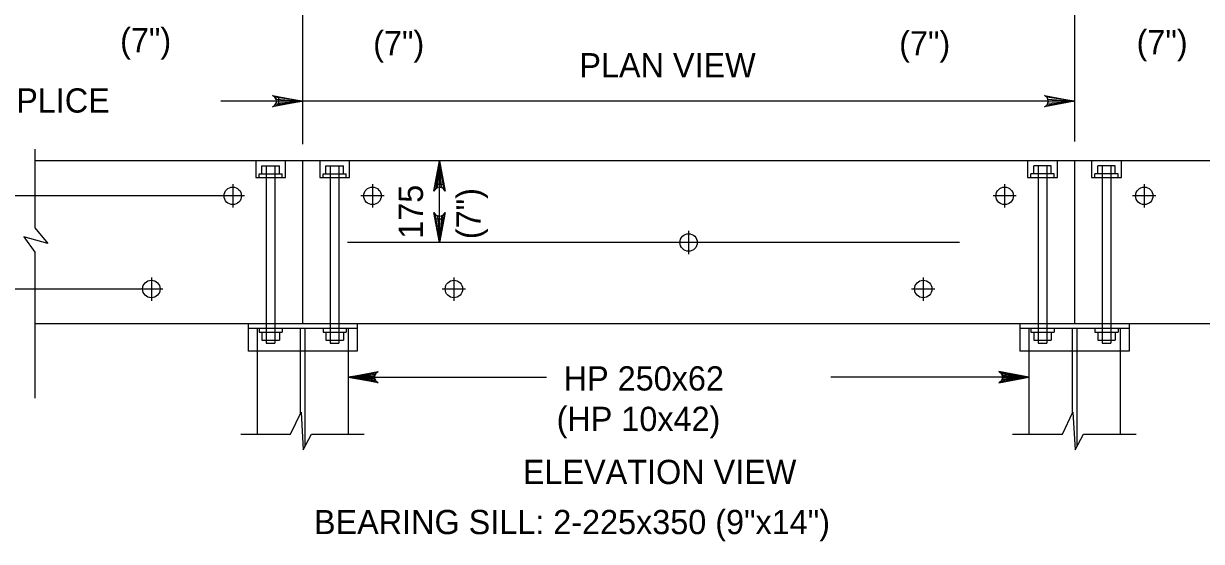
# Model space of a CAD drawing. Extents: x 635440 to 640306, y 296653 to 298484.
# Drawn here: x 639876.7 to 640022.7, y 298266.3 to 298330.4 of the extents above; entities that cross this region are included whole.
import ezdxf

# ---------------------------------------------------------------- set-up
doc = ezdxf.new("R2010")
doc.units = 0
for name, color, linetype in [('3', 7, 'Continuous'), ('4', 7, 'Continuous'), ('5', 7, 'Continuous')]:
    doc.layers.add(name, color=color, linetype=linetype)

msp = doc.modelspace()

# ---------------------------------------------------------------- linework, layer by layer
at = {"layer": '3'}
for p, q in [((639878.13, 298314.88), (639878.13, 298305.15)), ((640040.1, 298313.44), (639878.13, 298313.44)), ((639906.25, 298311.85), (639906.25, 298312.84)), ((639906.25, 298312.84), (639908.41, 298312.84)), ((639906.79, 298312.84), (639906.79, 298290.88)), ((639907.87, 298312.84), (639907.87, 298290.88)), ((639908.41, 298311.85), (639908.41, 298312.84)), ((639911.3, 298313.44), (639911.3, 298293.25)), ((639914.18, 298311.85), (639914.18, 298312.84)), ((639914.18, 298312.84), (639916.34, 298312.84)), ((639914.72, 298312.84), (639914.72, 298290.88)), ((639915.8, 298312.84), (639915.8, 298290.88)), ((639916.34, 298311.85), (639916.34, 298312.84)), ((640001.89, 298311.85), (640001.89, 298312.84)), ((640004.06, 298312.84), (640001.89, 298312.84)), ((640002.43, 298312.84), (640002.43, 298290.88)), ((640003.51, 298312.84), (640003.51, 298290.88)), ((640004.06, 298311.85), (640004.06, 298312.84)), ((640006.94, 298313.44), (640006.94, 298293.25)), ((640009.82, 298311.85), (640009.82, 298312.84)), ((640011.99, 298312.84), (640009.82, 298312.84)), ((640010.36, 298312.84), (640010.36, 298290.88)), ((640011.44, 298312.84), (640011.44, 298290.88)), ((640011.99, 298311.85), (640011.99, 298312.84)), ((639905.89, 298311.4), (639905.89, 298311.85)), ((639905.89, 298311.85), (639908.77, 298311.85)), ((639908.77, 298311.4), (639908.77, 298311.85)), ((639913.82, 298311.4), (639913.82, 298311.85)), ((639913.82, 298311.85), (639916.7, 298311.85)), ((639916.7, 298311.4), (639916.7, 298311.85)), ((640001.53, 298311.4), (640001.53, 298311.85)), ((640004.42, 298311.85), (640001.53, 298311.85)), ((640004.42, 298311.4), (640004.42, 298311.85)), ((640009.46, 298311.4), (640009.46, 298311.85)), ((640012.35, 298311.85), (640009.46, 298311.85)), ((640012.35, 298311.4), (640012.35, 298311.85)), ((639902.64, 298310.55), (639902.64, 298307.67)), ((639919.95, 298310.55), (639919.95, 298307.67)), ((639998.29, 298310.55), (639998.29, 298307.67)), ((640015.59, 298310.55), (640015.59, 298307.67)), ((639921.39, 298309.11), (639918.5, 298309.11)), ((639999.73, 298309.11), (639996.85, 298309.11)), ((640017.03, 298309.11), (640014.15, 298309.11)), ((639878.13, 298305.15), (639879.72, 298303.2)), ((639876.74, 298304.05), (639878.13, 298302.14)), ((639879.72, 298303.2), (639876.74, 298304.05)), ((639959.12, 298304.78), (639959.12, 298301.9)), ((639878.13, 298302.14), (639878.13, 298284.08)), ((639892.55, 298299.02), (639892.55, 298296.13)), ((639930.04, 298299.02), (639930.04, 298296.13)), ((639988.2, 298299.02), (639988.2, 298296.13)), ((639931.48, 298297.57), (639928.6, 298297.57)), ((639989.64, 298297.57), (639986.76, 298297.57)), ((640040.1, 298293.25), (639878.13, 298293.25)), ((639904.53, 298293.25), (639904.53, 298289.87)), ((639918.07, 298292.69), (639904.53, 298292.69)), ((639905.65, 298292.69), (639905.65, 298289.87)), ((639905.89, 298292.69), (639905.89, 298292.23)), ((639905.89, 298292.23), (639908.77, 298292.23)), ((639906.25, 298292.23), (639906.25, 298291.25)), ((639908.41, 298292.23), (639908.41, 298291.25)), ((639908.77, 298292.69), (639908.77, 298292.23)), ((639911.01, 298292.69), (639911.01, 298282.15)), ((639911.58, 298292.69), (639911.58, 298278.04)), ((639913.82, 298292.69), (639913.82, 298292.23)), ((639913.82, 298292.23), (639916.7, 298292.23)), ((639914.18, 298292.23), (639914.18, 298291.25)), ((639916.34, 298292.23), (639916.34, 298291.25)), ((639916.7, 298292.69), (639916.7, 298292.23)), ((639916.94, 298292.69), (639916.94, 298289.87)), ((639918.07, 298293.25), (639918.07, 298289.87)), ((640000.17, 298293.25), (640000.17, 298289.87)), ((640013.71, 298292.69), (640000.17, 298292.69)), ((640001.29, 298292.69), (640001.29, 298289.87)), ((640001.53, 298292.69), (640001.53, 298292.23)), ((640001.53, 298292.23), (640004.42, 298292.23)), ((640001.89, 298292.23), (640001.89, 298291.25)), ((640004.06, 298292.23), (640004.06, 298291.25)), ((640004.42, 298292.69), (640004.42, 298292.23)), ((640006.66, 298292.69), (640006.66, 298282.15)), ((640007.22, 298292.69), (640007.22, 298278.04)), ((640009.46, 298292.69), (640009.46, 298292.23)), ((640009.46, 298292.23), (640012.35, 298292.23)), ((640009.82, 298292.23), (640009.82, 298291.25)), ((640011.99, 298292.23), (640011.99, 298291.25)), ((640012.35, 298292.69), (640012.35, 298292.23)), ((640012.59, 298292.69), (640012.59, 298289.87)), ((640013.71, 298293.25), (640013.71, 298289.87)), ((639906.25, 298291.25), (639908.41, 298291.25)), ((639906.79, 298290.88), (639907.87, 298290.88)), ((639914.18, 298291.25), (639916.34, 298291.25)), ((639914.72, 298290.88), (639915.8, 298290.88)), ((640001.89, 298291.25), (640004.06, 298291.25)), ((640002.43, 298290.88), (640003.51, 298290.88)), ((640009.82, 298291.25), (640011.99, 298291.25)), ((640010.36, 298290.88), (640011.44, 298290.88)), ((639918.07, 298289.87), (639904.53, 298289.87)), ((639905.65, 298289.87), (639905.65, 298279.59)), ((639916.94, 298289.87), (639916.94, 298279.59)), ((640013.71, 298289.87), (640000.17, 298289.87)), ((640001.29, 298289.87), (640001.29, 298279.59)), ((640012.59, 298289.87), (640012.59, 298279.59)), ((639909.81, 298279.59), (639911.1, 298282.32)), ((639911.1, 298282.32), (639911.38, 298277.67)), ((640005.45, 298279.59), (640006.74, 298282.32)), ((640006.74, 298282.32), (640007.03, 298277.67)), ((639903.64, 298279.59), (639909.81, 298279.59)), ((639911.38, 298277.67), (639912.4, 298279.59)), ((639912.4, 298279.59), (639918.93, 298279.59)), ((639999.28, 298279.59), (640005.45, 298279.59)), ((640007.03, 298277.67), (640008.04, 298279.59)), ((640008.04, 298279.59), (640014.57, 298279.59))]:
    msp.add_line(p, q, dxfattribs=at)
for points in [[(639905.49, 298311.4), (639909.18, 298311.4), (639909.18, 298313.43), (639905.49, 298313.43)], [(639913.42, 298311.4), (639917.11, 298311.4), (639917.11, 298313.43), (639913.42, 298313.43)], [(640001.13, 298311.4), (640004.82, 298311.4), (640004.82, 298313.43), (640001.13, 298313.43)], [(640009.06, 298311.4), (640012.75, 298311.4), (640012.75, 298313.43), (640009.06, 298313.43)]]:
    msp.add_lwpolyline(points, close=True, dxfattribs=at)
for centre in [(639902.64, 298309.11), (639919.95, 298309.11), (639998.29, 298309.11), (640015.59, 298309.11), (639959.12, 298303.34), (639892.55, 298297.58), (639930.04, 298297.58), (639988.2, 298297.58)]:
    msp.add_circle(centre, 1.08, dxfattribs=at)
at = {"layer": '4'}
for p, q in [((639911.3, 298351.94), (639911.3, 298315.52)), ((640006.94, 298351.94), (640006.94, 298315.84)), ((640006.94, 298320.83), (639901.15, 298320.83)), ((639928.26, 298303.34), (639928.26, 298313.44)), ((639904.09, 298309.11), (639848.28, 298309.11)), ((639992.7, 298303.34), (639916.87, 298303.34)), ((639893.99, 298297.57), (639848.28, 298297.57))]:
    msp.add_line(p, q, dxfattribs=at)
for points in [[(639911.3, 298320.83), (639907.57, 298320.13), (639907.85, 298320.33), (639908, 298320.58), (639908.05, 298320.83), (639908, 298321.08), (639907.85, 298321.33), (639907.57, 298321.53), (639911.3, 298320.83), (639907.85, 298321.33), (639908, 298321.08), (639911.3, 298320.83), (639908.05, 298320.83), (639908, 298320.58), (639911.3, 298320.83), (639907.85, 298320.33)], [(640006.94, 298320.83), (640003.21, 298320.13), (640003.5, 298320.33), (640003.65, 298320.58), (640003.69, 298320.83), (640003.65, 298321.08), (640003.5, 298321.33), (640003.21, 298321.53), (640006.94, 298320.83), (640003.5, 298321.33), (640003.65, 298321.08), (640006.94, 298320.83), (640003.69, 298320.83), (640003.65, 298320.58), (640006.94, 298320.83), (640003.5, 298320.33)], [(639928.26, 298313.44), (639928.96, 298309.71), (639928.76, 298309.99), (639928.51, 298310.14), (639928.26, 298310.19), (639928.01, 298310.14), (639927.76, 298309.99), (639927.56, 298309.71), (639928.26, 298313.44), (639927.76, 298309.99), (639928.01, 298310.14), (639928.26, 298313.44), (639928.26, 298310.19), (639928.51, 298310.14), (639928.26, 298313.44), (639928.76, 298309.99)], [(639928.26, 298303.34), (639927.56, 298307.07), (639927.76, 298306.78), (639928.01, 298306.64), (639928.26, 298306.59), (639928.51, 298306.64), (639928.76, 298306.78), (639928.96, 298307.07), (639928.26, 298303.34), (639928.76, 298306.78), (639928.51, 298306.64), (639928.26, 298303.34), (639928.26, 298306.59), (639928.01, 298306.64), (639928.26, 298303.34), (639927.76, 298306.78)], [(639916.94, 298286.66), (639920.67, 298287.36), (639920.53, 298287.26), (639920.38, 298287.16), (639920.31, 298287.04), (639920.24, 298286.91), (639920.21, 298286.79), (639920.19, 298286.66), (639920.21, 298286.54), (639920.24, 298286.41), (639920.31, 298286.29), (639920.38, 298286.16), (639920.53, 298286.06), (639920.67, 298285.96), (639916.94, 298286.66), (639920.53, 298286.06), (639920.38, 298286.16), (639916.94, 298286.66), (639920.31, 298286.29), (639920.24, 298286.41), (639916.94, 298286.66), (639920.21, 298286.54), (639920.19, 298286.66), (639916.94, 298286.66), (639920.21, 298286.79), (639920.24, 298286.91), (639916.94, 298286.66), (639920.31, 298287.04), (639920.38, 298287.16), (639916.94, 298286.66), (639920.53, 298287.26)], [(639916.94, 298286.66), (639941.5, 298286.66)], [(640001.29, 298286.66), (639976.74, 298286.66)], [(640001.29, 298286.66), (639997.56, 298287.36), (639997.71, 298287.26), (639997.85, 298287.16), (639997.93, 298287.04), (639998, 298286.91), (639998.02, 298286.79), (639998.04, 298286.66), (639998.02, 298286.54), (639998, 298286.41), (639997.93, 298286.29), (639997.85, 298286.16), (639997.71, 298286.06), (639997.56, 298285.96), (640001.29, 298286.66), (639997.71, 298286.06), (639997.85, 298286.16), (640001.29, 298286.66), (639997.93, 298286.29), (639998, 298286.41), (640001.29, 298286.66), (639998.02, 298286.54), (639998.04, 298286.66), (640001.29, 298286.66), (639998.02, 298286.79), (639998, 298286.91), (640001.29, 298286.66), (639997.93, 298287.04), (639997.85, 298287.16), (640001.29, 298286.66), (639997.71, 298287.26)]]:
    msp.add_lwpolyline(points, dxfattribs=at)
for points in [[(639908.29, 298321.31), (639908.29, 298320.34), (639911.18, 298320.83)], [(639927.78, 298310.55), (639928.74, 298310.55), (639928.26, 298313.44)], [(639928.74, 298306.23), (639927.78, 298306.23), (639928.26, 298303.34)]]:
    msp.add_lwpolyline(points, close=True, dxfattribs=at)

# ---------------------------------------------------------------- texts
for s, height, p in [('PLAN VIEW', 3, (639945.59, 298323.78)), ('L PILE & SPLICE', 3.0001, (639856.18, 298319.42)), ('HP 250x62', 3, (639943.65, 298285.01)), ('(HP 10x42)', 3, (639942.77, 298280)), ('ELEVATION VIEW', 3.0001, (639938.59, 298273.43))]:
    msp.add_text(s, height=height, dxfattribs=at).set_placement(p)
at = {"layer": '5'}
for s, height, p in [('(7")', 3, (639888.68, 298326.88)), ('(7")', 3, (640014.64, 298326.65)), ('(7")', 3, (639920.04, 298326.51)), ('(7")', 3, (639985.22, 298326.5)), ('BEARING SILL: 2-225x350 (9"x14")', 3.0001, (639912.7, 298267.23))]:
    msp.add_text(s, height=height, dxfattribs=at).set_placement(p)
for s, p in [('175', (639926.21, 298303.79)), ('(7")', (639933.36, 298303.75))]:
    msp.add_text(s, height=3, rotation=90, dxfattribs=at).set_placement(p)

doc.saveas('drawing.dxf')
